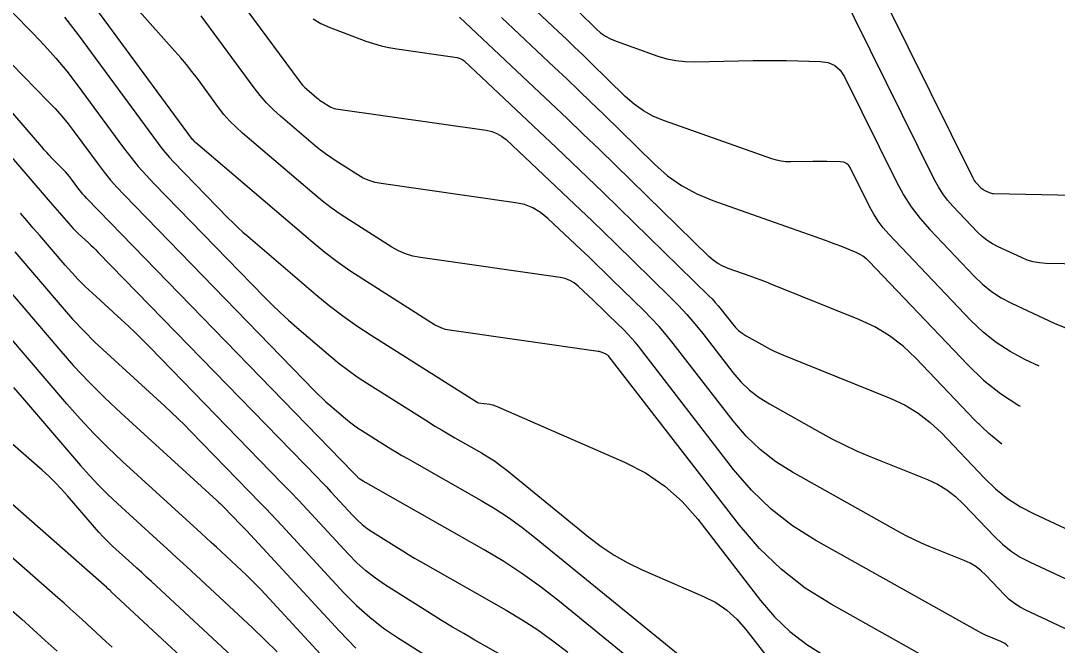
# Model space of a CAD drawing. Extents: x 1354696 to 1366163, y 660729 to 670380.
# Drawn here: x 1361563.7 to 1361676.3, y 664265.7 to 664333.6 of the extents above; entities that cross this region are included whole.
import ezdxf

# ---------------------------------------------------------------- set-up
doc = ezdxf.new("R2010")
doc.units = 0
doc.layers.add('R_Contours', color=7, linetype='Continuous')

msp = doc.modelspace()

# ---------------------------------------------------------------- linework, layer by layer
at = {"layer": 'R_Contours'}
for points in [[(1361650.78, 664349.64), (1361667.17, 664316.49), (1361667.24, 664316.35), (1361667.33, 664316.21), (1361667.43, 664316.08), (1361667.54, 664315.96), (1361668.04, 664315.43), (1361668.13, 664315.34), (1361668.24, 664315.26), (1361668.34, 664315.19), (1361668.46, 664315.13), (1361668.93, 664314.91), (1361669.05, 664314.86), (1361669.18, 664314.83), (1361669.3, 664314.8), (1361669.43, 664314.79), (1361681.65, 664314.55)], [(1361582.59, 664342.47), (1361593.96, 664327.04), (1361594.15, 664326.8), (1361594.35, 664326.57), (1361594.56, 664326.35), (1361594.79, 664326.15), (1361595.89, 664325.21), (1361596.04, 664325.08), (1361596.2, 664324.96), (1361596.37, 664324.84), (1361596.54, 664324.73), (1361597.22, 664324.3), (1361597.4, 664324.2), (1361597.58, 664324.12), (1361597.77, 664324.06), (1361597.96, 664324.02), (1361614.3, 664321.69), (1361614.9, 664321.56), (1361615.46, 664321.34), (1361615.97, 664321.04), (1361616.45, 664320.66), (1361623.25, 664314.25), (1361624.53, 664313.04), (1361625.8, 664311.82), (1361627.07, 664310.59), (1361628.34, 664309.36), (1361634.26, 664303.57), (1361635.2, 664302.62), (1361636.11, 664301.64), (1361636.98, 664300.63), (1361637.82, 664299.58), (1361641.09, 664295.34), (1361641.95, 664294.34), (1361642.9, 664293.43), (1361643.94, 664292.62), (1361645.06, 664291.92), (1361650.54, 664288.84), (1361651.85, 664288.13), (1361653.18, 664287.47), (1361654.54, 664286.84), (1361655.91, 664286.26), (1361662.25, 664283.7), (1361663.34, 664283.19), (1361664.35, 664282.58), (1361665.3, 664281.86), (1361666.17, 664281.03), (1361669.52, 664277.51), (1361670.39, 664276.68), (1361671.32, 664275.93), (1361672.32, 664275.28), (1361673.39, 664274.72), (1361683.24, 664270.12)], [(1361555.92, 664341.53), (1361565.05, 664332.25), (1361566.32, 664330.91), (1361567.55, 664329.53), (1361568.72, 664328.1), (1361569.84, 664326.63), (1361574.9, 664319.77), (1361575.68, 664318.75), (1361576.49, 664317.75), (1361577.34, 664316.79), (1361578.22, 664315.85), (1361590.17, 664303.55), (1361591.03, 664302.69), (1361591.9, 664301.85), (1361592.8, 664301.03), (1361593.71, 664300.23), (1361597.4, 664297.08), (1361598.33, 664296.31), (1361599.29, 664295.58), (1361600.28, 664294.88), (1361601.29, 664294.21), (1361608.01, 664289.97), (1361608.72, 664289.52), (1361609.43, 664289.09), (1361610.15, 664288.67), (1361610.87, 664288.25), (1361613.77, 664286.6), (1361614.49, 664286.17), (1361615.19, 664285.72), (1361615.86, 664285.23), (1361616.52, 664284.72), (1361625.43, 664277.44), (1361626.79, 664276.41), (1361628.21, 664275.47), (1361629.69, 664274.64), (1361631.23, 664273.9), (1361637.9, 664271), (1361639.23, 664270.32), (1361640.44, 664269.5), (1361641.53, 664268.52), (1361642.52, 664267.4), (1361646.4, 664262.37)], [(1361666.98, 664261.61), (1361651.79, 664270.14), (1361648.97, 664271.91), (1361646.36, 664273.94), (1361643.98, 664276.22), (1361641.81, 664278.75), (1361627.67, 664297.05), (1361627.6, 664297.14), (1361627.51, 664297.21), (1361627.42, 664297.28), (1361627.32, 664297.33), (1361626.89, 664297.51), (1361626.79, 664297.56), (1361626.68, 664297.59), (1361626.56, 664297.62), (1361626.45, 664297.64), (1361610.31, 664299.94), (1361609.88, 664300.03), (1361609.46, 664300.16), (1361609.07, 664300.33), (1361608.68, 664300.54), (1361600.88, 664305.48), (1361599.47, 664306.41), (1361598.09, 664307.38), (1361596.76, 664308.4), (1361595.46, 664309.48), (1361582.72, 664320.34), (1361582.7, 664320.36), (1361582.69, 664320.38), (1361582.67, 664320.4), (1361582.65, 664320.42), (1361582.44, 664320.63), (1361582.43, 664320.64), (1361582.41, 664320.66), (1361582.4, 664320.68), (1361582.39, 664320.69), (1361568.43, 664339.65)], [(1361683.09, 664307.04), (1361675.11, 664307.21), (1361674.42, 664307.25), (1361673.74, 664307.37), (1361673.09, 664307.56), (1361672.44, 664307.83), (1361669.91, 664309.01), (1361669.3, 664309.33), (1361668.72, 664309.71), (1361668.18, 664310.13), (1361667.68, 664310.61), (1361665.01, 664313.42), (1361664.43, 664314.08), (1361663.91, 664314.77), (1361663.44, 664315.51), (1361663.02, 664316.28), (1361652.58, 664337.41)], [(1361674.39, 664296.03), (1361672.82, 664296.76), (1361671.21, 664297.61), (1361669.69, 664298.59), (1361668.28, 664299.72), (1361666.97, 664300.98), (1361658.03, 664310.38), (1361657.43, 664311.06), (1361656.89, 664311.78), (1361656.4, 664312.54), (1361655.97, 664313.33), (1361653.87, 664317.57), (1361653.68, 664317.86), (1361653.44, 664318.08), (1361653.14, 664318.21), (1361652.79, 664318.26), (1361651.29, 664318.29), (1361650.92, 664318.3), (1361650.54, 664318.3), (1361650.17, 664318.3), (1361649.79, 664318.29), (1361647.39, 664318.24), (1361646.86, 664318.25), (1361646.35, 664318.31), (1361645.84, 664318.42), (1361645.34, 664318.57), (1361633.66, 664322.7), (1361632.48, 664323.19), (1361631.39, 664323.79), (1361630.36, 664324.51), (1361629.4, 664325.35), (1361625.66, 664329.01), (1361624.78, 664329.87), (1361623.89, 664330.72), (1361623.01, 664331.57), (1361622.11, 664332.41), (1361618.54, 664335.78)], [(1361671, 664265.56), (1361670.82, 664265.73), (1361670.63, 664265.87), (1361670.42, 664266), (1361670.2, 664266.11), (1361668.9, 664266.63), (1361668.61, 664266.75), (1361668.33, 664266.88), (1361668.05, 664267.02), (1361667.77, 664267.17), (1361650.12, 664277.08), (1361647.58, 664278.67), (1361645.25, 664280.48), (1361643.11, 664282.53), (1361641.17, 664284.8), (1361630.83, 664298.19), (1361630.47, 664298.64), (1361630.09, 664299.08), (1361629.69, 664299.51), (1361629.28, 664299.93), (1361627.58, 664301.58), (1361627.18, 664301.98), (1361626.77, 664302.38), (1361626.35, 664302.77), (1361625.94, 664303.16), (1361624.28, 664304.73), (1361623.85, 664305.08), (1361623.38, 664305.35), (1361622.87, 664305.55), (1361622.33, 664305.67), (1361607.15, 664307.84), (1361606.33, 664308), (1361605.54, 664308.24), (1361604.78, 664308.57), (1361604.05, 664308.98), (1361599.43, 664311.9), (1361598.43, 664312.55), (1361597.46, 664313.24), (1361596.52, 664313.96), (1361595.6, 664314.72), (1361587.83, 664321.35), (1361587.12, 664322), (1361586.44, 664322.68), (1361585.8, 664323.41), (1361585.21, 664324.17), (1361582.91, 664327.29), (1361582.33, 664328.06), (1361581.73, 664328.82), (1361581.11, 664329.56), (1361580.47, 664330.29), (1361576.3, 664334.94)], [(1361678.88, 664266.72), (1361672.94, 664269.49), (1361672.3, 664269.83), (1361671.69, 664270.22), (1361671.13, 664270.67), (1361670.6, 664271.17), (1361668.59, 664273.29), (1361668.06, 664273.79), (1361667.49, 664274.23), (1361666.88, 664274.6), (1361666.22, 664274.9), (1361662.44, 664276.43), (1361661.59, 664276.79), (1361660.76, 664277.18), (1361659.93, 664277.59), (1361659.12, 664278.03), (1361647.59, 664284.5), (1361645.76, 664285.64), (1361644.08, 664286.96), (1361642.53, 664288.43), (1361641.13, 664290.07), (1361634.61, 664298.51), (1361633.86, 664299.44), (1361633.09, 664300.35), (1361632.27, 664301.23), (1361631.43, 664302.08), (1361627.96, 664305.47), (1361627.12, 664306.29), (1361626.28, 664307.1), (1361625.44, 664307.9), (1361624.59, 664308.71), (1361620.99, 664312.1), (1361620.21, 664312.74), (1361619.36, 664313.23), (1361618.45, 664313.59), (1361617.47, 664313.8), (1361602.9, 664315.88), (1361602.22, 664316.01), (1361601.57, 664316.21), (1361600.94, 664316.48), (1361600.34, 664316.82), (1361597.98, 664318.31), (1361597.4, 664318.7), (1361596.83, 664319.1), (1361596.28, 664319.52), (1361595.74, 664319.96), (1361591.96, 664323.2), (1361591.17, 664323.91), (1361590.43, 664324.66), (1361589.73, 664325.45), (1361589.08, 664326.29), (1361583.32, 664334.11)], [(1361624.32, 664334.58), (1361626.23, 664332.71), (1361626.72, 664332.28), (1361627.24, 664331.91), (1361627.8, 664331.61), (1361628.4, 664331.36), (1361632.94, 664329.75), (1361633.91, 664329.46), (1361634.9, 664329.25), (1361635.9, 664329.14), (1361636.91, 664329.11), (1361643.29, 664329.25), (1361644.2, 664329.27), (1361645.11, 664329.27), (1361646.03, 664329.27), (1361646.94, 664329.25), (1361650.59, 664329.17), (1361651.44, 664329.05), (1361652.16, 664328.73), (1361652.76, 664328.21), (1361653.23, 664327.49), (1361658.88, 664316.06), (1361659.63, 664314.66), (1361660.48, 664313.34), (1361661.43, 664312.08), (1361662.48, 664310.89), (1361667.32, 664305.8), (1361668.23, 664304.93), (1361669.21, 664304.15), (1361670.25, 664303.47), (1361671.36, 664302.89), (1361676.02, 664300.71), (1361677.15, 664300.25)], [(1361568.47, 664333.97), (1361569.95, 664332.04), (1361578.64, 664320.23), (1361579.04, 664319.71), (1361579.45, 664319.21), (1361579.88, 664318.72), (1361580.33, 664318.24), (1361586.22, 664312.17), (1361586.75, 664311.64), (1361587.3, 664311.12), (1361587.85, 664310.61), (1361588.42, 664310.11), (1361595.79, 664303.82), (1361597.23, 664302.64), (1361598.71, 664301.5), (1361600.23, 664300.43), (1361601.79, 664299.4), (1361613.32, 664292.11), (1361613.35, 664292.09), (1361613.39, 664292.07), (1361613.43, 664292.06), (1361613.47, 664292.05), (1361614.68, 664291.88), (1361614.84, 664291.85), (1361615, 664291.81), (1361615.15, 664291.77), (1361615.3, 664291.71), (1361629.33, 664285.59), (1361631.61, 664284.43), (1361633.7, 664283), (1361635.59, 664281.33), (1361637.28, 664279.39), (1361644.11, 664270.56), (1361645.63, 664268.78), (1361647.3, 664267.18), (1361649.12, 664265.76), (1361651.1, 664264.52)], [(1361595.51, 664333.79), (1361596.34, 664333.28), (1361597.24, 664332.88), (1361601.21, 664331.38), (1361602.04, 664331.1), (1361602.88, 664330.86), (1361603.73, 664330.66), (1361604.6, 664330.52), (1361611.14, 664329.58), (1361611.35, 664329.53), (1361611.55, 664329.46), (1361611.74, 664329.35), (1361611.91, 664329.21), (1361621.9, 664319.8), (1361623.61, 664318.17), (1361625.32, 664316.54), (1361627.02, 664314.9), (1361628.71, 664313.25), (1361638.5, 664303.69), (1361638.85, 664303.34), (1361639.19, 664302.97), (1361639.51, 664302.59), (1361639.82, 664302.2), (1361641.05, 664300.62), (1361641.37, 664300.24), (1361641.72, 664299.9), (1361642.11, 664299.6), (1361642.53, 664299.34), (1361644.58, 664298.19), (1361645.07, 664297.92), (1361645.57, 664297.67), (1361646.08, 664297.44), (1361646.59, 664297.22), (1361658.27, 664292.5), (1361659.8, 664291.79), (1361661.22, 664290.93), (1361662.54, 664289.92), (1361663.76, 664288.77), (1361668.43, 664283.85), (1361669.64, 664282.69), (1361670.95, 664281.65), (1361672.35, 664280.74), (1361673.84, 664279.96), (1361691.24, 664271.83)], [(1361670.33, 664287.56), (1361668.9, 664288.7), (1361667.34, 664290.19), (1361660.97, 664296.89), (1361659.6, 664298.19), (1361658.11, 664299.33), (1361656.51, 664300.3), (1361654.8, 664301.1), (1361645.34, 664304.92), (1361644.75, 664305.15), (1361644.16, 664305.38), (1361643.56, 664305.6), (1361642.97, 664305.82), (1361640.58, 664306.66), (1361640, 664306.9), (1361639.45, 664307.2), (1361638.95, 664307.56), (1361638.48, 664307.97), (1361628.33, 664317.88), (1361626.59, 664319.58), (1361624.84, 664321.26), (1361623.09, 664322.94), (1361621.32, 664324.61), (1361611.39, 664333.97)], [(1361615.96, 664333.94), (1361621.72, 664328.51), (1361623.05, 664327.26), (1361624.37, 664325.99), (1361625.68, 664324.72), (1361627, 664323.45), (1361632.58, 664317.99), (1361634, 664316.74), (1361635.53, 664315.67), (1361637.17, 664314.77), (1361638.91, 664314.05), (1361651.13, 664309.73), (1361651.54, 664309.58), (1361651.96, 664309.42), (1361652.38, 664309.26), (1361652.79, 664309.1), (1361654.44, 664308.43), (1361654.83, 664308.25), (1361655.21, 664308.02), (1361655.55, 664307.76), (1361655.87, 664307.45), (1361666.61, 664296.16), (1361668.33, 664294.51), (1361670.18, 664293.04), (1361672.16, 664291.75), (1361672.31, 664291.67)], [(1361644.98, 664251.9), (1361622.27, 664270.43), (1361620.31, 664271.97), (1361618.29, 664273.41), (1361616.21, 664274.78), (1361614.08, 664276.05), (1361601.24, 664283.35), (1361601.16, 664283.39), (1361601.07, 664283.44), (1361600.99, 664283.49), (1361600.91, 664283.54), (1361600.57, 664283.75), (1361600.5, 664283.81), (1361600.43, 664283.86), (1361600.36, 664283.92), (1361600.3, 664283.98), (1361600.05, 664284.25), (1361599.99, 664284.32), (1361599.93, 664284.38), (1361599.87, 664284.45), (1361599.8, 664284.51), (1361570.9, 664314.25), (1361570.67, 664314.5), (1361570.45, 664314.75), (1361570.24, 664315.01), (1361570.03, 664315.28), (1361569.23, 664316.37), (1361569.02, 664316.64), (1361568.81, 664316.9), (1361568.59, 664317.15), (1361568.35, 664317.4), (1361567.11, 664318.66), (1361566.82, 664318.96), (1361566.54, 664319.25), (1361566.27, 664319.56), (1361566, 664319.86), (1361555.36, 664332.21)], [(1361562.68, 664328.92), (1361566.7, 664324.82), (1361567.45, 664324.03), (1361568.18, 664323.21), (1361568.87, 664322.37), (1361569.53, 664321.5), (1361572.13, 664317.98), (1361572.79, 664317.11), (1361573.48, 664316.26), (1361574.2, 664315.44), (1361574.95, 664314.65), (1361595.68, 664293.32), (1361596.07, 664292.93), (1361596.47, 664292.54), (1361596.88, 664292.16), (1361597.3, 664291.8), (1361599, 664290.35), (1361599.43, 664289.99), (1361599.87, 664289.66), (1361600.33, 664289.33), (1361600.79, 664289.03), (1361603.36, 664287.4), (1361603.95, 664287.03), (1361604.54, 664286.67), (1361605.14, 664286.32), (1361605.74, 664285.98), (1361613.75, 664281.43), (1361615.26, 664280.52), (1361616.73, 664279.56), (1361618.16, 664278.53), (1361619.55, 664277.45), (1361643.34, 664258.03)], [(1361556.74, 664325.68), (1361566.93, 664313.86), (1361567.18, 664313.57), (1361567.42, 664313.29), (1361567.67, 664313), (1361567.92, 664312.71), (1361568.9, 664311.56), (1361569.15, 664311.28), (1361569.41, 664311), (1361569.68, 664310.73), (1361569.95, 664310.47), (1361571.07, 664309.45), (1361571.35, 664309.2), (1361571.62, 664308.94), (1361571.89, 664308.67), (1361572.15, 664308.4), (1361595.95, 664283.92), (1361596.44, 664283.41), (1361596.93, 664282.9), (1361597.41, 664282.38), (1361597.89, 664281.86), (1361599.81, 664279.79), (1361600.31, 664279.29), (1361600.83, 664278.82), (1361601.38, 664278.39), (1361601.97, 664277.99), (1361604.58, 664276.34), (1361605.22, 664275.94), (1361605.86, 664275.55), (1361606.5, 664275.17), (1361607.15, 664274.79), (1361616.46, 664269.5), (1361618.21, 664268.46), (1361619.91, 664267.35), (1361621.55, 664266.17), (1361623.15, 664264.92)], [(1361618.85, 664262.96), (1361613.07, 664266.24), (1361611.85, 664266.95), (1361610.64, 664267.66), (1361609.44, 664268.39), (1361608.25, 664269.14), (1361603.36, 664272.23), (1361602.27, 664272.97), (1361601.23, 664273.78), (1361600.25, 664274.65), (1361599.33, 664275.59), (1361595.74, 664279.48), (1361594.84, 664280.45), (1361593.93, 664281.41), (1361593.02, 664282.37), (1361592.1, 664283.32), (1361577.7, 664298.13), (1361576.95, 664298.89), (1361576.2, 664299.64), (1361575.43, 664300.37), (1361574.65, 664301.09), (1361571.51, 664303.96), (1361570.73, 664304.69), (1361569.98, 664305.44), (1361569.26, 664306.21), (1361568.55, 664307.01), (1361565.78, 664310.24), (1361565.09, 664311.05), (1361564.4, 664311.86), (1361563.7, 664312.67)], [(1361563.07, 664308.46), (1361568.21, 664302.46), (1361569.36, 664301.15), (1361570.56, 664299.88), (1361571.79, 664298.64), (1361573.06, 664297.45), (1361579.37, 664291.69), (1361580.08, 664291.03), (1361580.79, 664290.35), (1361581.48, 664289.67), (1361582.16, 664288.98), (1361589.77, 664281.15), (1361590.35, 664280.55), (1361590.94, 664279.93), (1361591.52, 664279.32), (1361592.09, 664278.7), (1361598.84, 664271.39), (1361600.2, 664270.02), (1361601.64, 664268.74), (1361603.15, 664267.56), (1361604.75, 664266.47), (1361613.51, 664260.93)], [(1361559.17, 664308.06), (1361567.86, 664297.91), (1361569.47, 664296.08), (1361571.13, 664294.31), (1361572.85, 664292.6), (1361574.62, 664290.93), (1361585.04, 664281.42), (1361585.22, 664281.25), (1361585.39, 664281.08), (1361585.57, 664280.91), (1361585.74, 664280.74), (1361587.65, 664278.77), (1361587.8, 664278.61), (1361587.95, 664278.46), (1361588.09, 664278.31), (1361588.24, 664278.15), (1361598.36, 664267.2), (1361600.14, 664265.38)], [(1361598.83, 664261.96), (1361589.83, 664271.71), (1361589.32, 664272.25), (1361588.79, 664272.78), (1361588.26, 664273.31), (1361587.72, 664273.82), (1361585.53, 664275.86), (1361584.98, 664276.36), (1361584.43, 664276.87), (1361583.88, 664277.38), (1361583.33, 664277.88), (1361574.79, 664285.68), (1361573.2, 664287.17), (1361571.67, 664288.71), (1361570.18, 664290.3), (1361568.74, 664291.93), (1361556.1, 664306.7)], [(1361592.19, 664259.36), (1361577.93, 664272.61), (1361577.4, 664273.1), (1361576.88, 664273.58), (1361576.35, 664274.07), (1361575.82, 664274.55), (1361573.71, 664276.47), (1361573.2, 664276.96), (1361572.69, 664277.47), (1361572.2, 664277.99), (1361571.73, 664278.52), (1361568.82, 664281.93), (1361568.16, 664282.66), (1361567.48, 664283.37), (1361566.78, 664284.06), (1361566.05, 664284.72), (1361547.83, 664300.62)], [(1361595.68, 664250.96), (1361573.56, 664271.51), (1361573.53, 664271.54), (1361573.5, 664271.57), (1361573.46, 664271.6), (1361573.43, 664271.63), (1361573.25, 664271.79), (1361573.23, 664271.8), (1361573.22, 664271.81), (1361573.2, 664271.83), (1361573.19, 664271.84), (1361573.13, 664271.9), (1361573.11, 664271.91), (1361573.1, 664271.93), (1361573.08, 664271.94), (1361573.06, 664271.95), (1361544.09, 664297.43)], [(1361562.92, 664293.72), (1361564.14, 664292.34), (1361570.23, 664285.23), (1361571.19, 664284.14), (1361572.18, 664283.09), (1361573.2, 664282.07), (1361574.25, 664281.08), (1361578.52, 664277.18), (1361579.59, 664276.2), (1361580.65, 664275.22), (1361581.72, 664274.24), (1361582.78, 664273.26), (1361588.89, 664267.58), (1361590.25, 664266.29), (1361591.59, 664264.98)], [(1361573.67, 664265.46), (1361573.01, 664266.06), (1361570.4, 664268.47), (1361569.75, 664269.06), (1361569.09, 664269.66), (1361568.43, 664270.25), (1361567.77, 664270.84), (1361550.48, 664286.04)], [(1361562.47, 664269.72), (1361563.79, 664268.56), (1361565.09, 664267.39), (1361566.39, 664266.22), (1361567.68, 664265.03)]]:
    msp.add_lwpolyline(points, dxfattribs=at)

doc.saveas('drawing.dxf')
